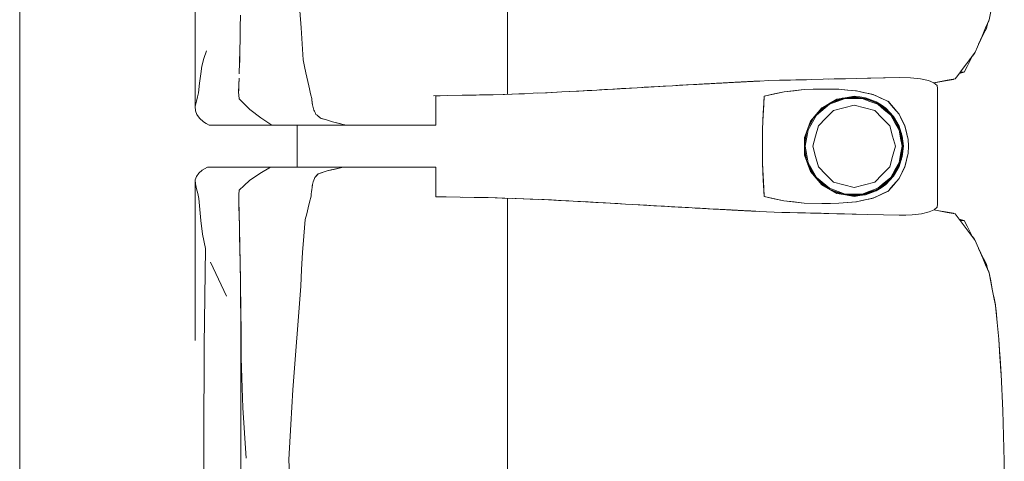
# Model space of a CAD drawing. Header units: millimetres. Extents: x -261 to 187, y -214 to 106.
# Tile 1045 of 1056: x -195.961 to -195.022, y 10.639 to 11.061. Entities that reach past the tile are written whole.
import ezdxf

# ---------------------------------------------------------------- set-up
doc = ezdxf.new("R2010")
doc.units = ezdxf.units.MM
doc.header["$LTSCALE"] = 0.005
doc.header["$MEASUREMENT"] = 0
doc.layers.add('IFC-Elemento de mobília-Contorno', color=9, linetype='Continuous', lineweight=5)
doc.layers.add('IFC-Laje-Contorno', color=9, linetype='Continuous', lineweight=5)

msp = doc.modelspace()

# ---------------------------------------------------------------- linework, layer by layer
at = {"layer": 'IFC-Elemento de mobília-Contorno', "lineweight": 5}
for p, q in [((-195.79342, 11.14537), (-195.79334, 10.97774)), ((-195.6946, 11.08423), (-195.69234, 11.05273)), ((-195.49556, 11.07334), (-195.49555, 11.03143)), ((-195.75034, 11.05302), (-195.75018, 11.06482)), ((-195.03616, 11.06032), (-195.03461, 11.06817)), ((-195.03947, 11.05263), (-195.03616, 11.06032)), ((-195.03872, 11.05205), (-195.03775, 11.05664)), ((-195.03789, 11.05596), (-195.03647, 11.05921)), ((-195.03647, 11.05921), (-195.03631, 11.05998)), ((-195.75052, 11.04211), (-195.75034, 11.05302)), ((-195.75047, 11.04423), (-195.75038, 11.05058)), ((-195.69234, 11.05273), (-195.69141, 11.0374)), ((-195.0494, 11.02955), (-195.04278, 11.04493)), ((-195.04609, 11.03724), (-195.04278, 11.04493)), ((-195.044, 11.04166), (-195.04135, 11.04687)), ((-195.04278, 11.04493), (-195.03947, 11.05263)), ((-195.04135, 11.04687), (-195.03872, 11.05205)), ((-195.7507, 11.03119), (-195.75052, 11.04211)), ((-195.75058, 11.03856), (-195.75047, 11.04423)), ((-195.69141, 11.0374), (-195.69047, 11.02208)), ((-195.04626, 11.03685), (-195.04399, 11.04168)), ((-195.04608, 11.03727), (-195.044, 11.04166)), ((-195.7851, 11.02331), (-195.78259, 11.03081)), ((-195.751, 11.02005), (-195.7507, 11.03119)), ((-195.75087, 11.02355), (-195.75077, 11.02856)), ((-195.49556, 10.98935), (-195.49555, 11.03143)), ((-195.05651, 11.02004), (-195.0494, 11.02955)), ((-195.05454, 11.02095), (-195.0519, 11.02613)), ((-195.05205, 11.02583), (-195.05, 11.02839)), ((-195.05205, 11.02583), (-195.05, 11.02839)), ((-195.05205, 11.02583), (-195.05, 11.02839)), ((-195.0519, 11.02613), (-195.05178, 11.02636)), ((-195.05, 11.02839), (-195.04962, 11.02925)), ((-195.78697, 11.016), (-195.7851, 11.02331)), ((-195.75131, 11.0089), (-195.751, 11.02005)), ((-195.75113, 11.01521), (-195.75087, 11.02355)), ((-195.69047, 11.02208), (-195.68914, 11.01592)), ((-195.06599, 11.00737), (-195.05888, 11.01687)), ((-195.06362, 11.01054), (-195.05888, 11.01687)), ((-195.05888, 11.01687), (-195.05651, 11.02004)), ((-195.05717, 11.01577), (-195.05454, 11.02095)), ((-195.05651, 11.02004), (-195.05414, 11.02321)), ((-195.05415, 11.0232), (-195.05414, 11.02321)), ((-195.78918, 10.99979), (-195.78815, 11.00889)), ((-195.78815, 11.00889), (-195.78697, 11.016)), ((-195.68914, 11.01592), (-195.68781, 11.00975)), ((-195.68781, 11.00975), (-195.68514, 10.99742)), ((-195.06835, 11.0042), (-195.06599, 11.00737)), ((-195.06458, 11.00924), (-195.05981, 11.01058)), ((-195.06362, 11.01054), (-195.05981, 11.01058)), ((-195.05981, 11.01058), (-195.05717, 11.01577)), ((-195.79021, 10.99069), (-195.78918, 10.99979)), ((-195.75192, 10.99168), (-195.75169, 10.99816)), ((-195.7519, 10.99292), (-195.75161, 11.00091)), ((-195.75169, 10.99816), (-195.75147, 11.00464)), ((-195.75161, 11.00091), (-195.75155, 11.00251)), ((-195.33816, 10.99749), (-195.32818, 10.99805)), ((-195.33816, 10.99749), (-195.3315, 10.99787)), ((-195.33483, 10.99768), (-195.3315, 10.99787)), ((-195.3315, 10.99787), (-195.32818, 10.99805)), ((-195.32818, 10.99805), (-195.3182, 10.99861)), ((-195.32485, 10.99824), (-195.3182, 10.99861)), ((-195.3182, 10.99861), (-195.31481, 10.99879)), ((-195.3159, 10.99873), (-195.31296, 10.9989)), ((-195.315, 10.99878), (-195.31296, 10.9989)), ((-195.31481, 10.99879), (-195.30804, 10.99916)), ((-195.31481, 10.99879), (-195.31142, 10.99898)), ((-195.31296, 10.9989), (-195.30954, 10.99908)), ((-195.31296, 10.9989), (-195.31088, 10.99901)), ((-195.31142, 10.99898), (-195.30804, 10.99916)), ((-195.31089, 10.99901), (-195.31087, 10.99901)), ((-195.30804, 10.99916), (-195.29449, 10.9999)), ((-195.30804, 10.99916), (-195.30634, 10.99925)), ((-195.30634, 10.99925), (-195.30465, 10.99934)), ((-195.30465, 10.99934), (-195.29788, 10.99971)), ((-195.30465, 10.99934), (-195.30296, 10.99944)), ((-195.30296, 10.99944), (-195.30127, 10.99953)), ((-195.30127, 10.99953), (-195.29788, 10.99971)), ((-195.29788, 10.99971), (-195.29449, 10.9999)), ((-195.29788, 10.99971), (-195.29619, 10.9998)), ((-195.29619, 10.9998), (-195.2928, 10.99999)), ((-195.29449, 10.9999), (-195.29111, 11.00008)), ((-195.29111, 11.00008), (-195.28974, 11.00015)), ((-195.28974, 11.00015), (-195.28425, 11.00044)), ((-195.28974, 11.00015), (-195.28837, 11.00022)), ((-195.28837, 11.00022), (-195.28562, 11.00037)), ((-195.28562, 11.00037), (-195.28425, 11.00044)), ((-195.28425, 11.00044), (-195.28288, 11.00052)), ((-195.28315, 11.0005), (-195.2829, 11.00052)), ((-195.28288, 11.00052), (-195.27603, 11.00088)), ((-195.28288, 11.00052), (-195.28151, 11.00059)), ((-195.28186, 11.00057), (-195.27978, 11.00068)), ((-195.28151, 11.00059), (-195.28014, 11.00066)), ((-195.28014, 11.00066), (-195.27603, 11.00088)), ((-195.28014, 11.00066), (-195.2774, 11.00081)), ((-195.28014, 11.00066), (-195.27877, 11.00073)), ((-195.27978, 11.00068), (-195.27772, 11.00079)), ((-195.27877, 11.00073), (-195.27601, 11.00088)), ((-195.27875, 11.00074), (-195.27772, 11.00079)), ((-195.27772, 11.00079), (-195.27368, 11.001)), ((-195.27772, 11.00079), (-195.27605, 11.00088)), ((-195.27772, 11.00079), (-195.27603, 11.00088)), ((-195.27772, 11.00079), (-195.27654, 11.00085)), ((-195.2774, 11.00081), (-195.27601, 11.00088)), ((-195.27604, 11.00088), (-195.27466, 11.00095)), ((-195.27604, 11.00088), (-195.27565, 11.0009)), ((-195.27565, 11.0009), (-195.27368, 11.001)), ((-195.27466, 11.00095), (-195.27191, 11.00109)), ((-195.27466, 11.00095), (-195.27328, 11.00102)), ((-195.27466, 11.00095), (-195.27358, 11.00101)), ((-195.27328, 11.00102), (-195.27191, 11.00109)), ((-195.2726, 11.00106), (-195.27191, 11.00109)), ((-195.27191, 11.00109), (-195.26917, 11.00124)), ((-195.27191, 11.00109), (-195.27054, 11.00117)), ((-195.27054, 11.00117), (-195.26917, 11.00124)), ((-195.27054, 11.00117), (-195.26986, 11.00121)), ((-195.26986, 11.00121), (-195.26917, 11.00124)), ((-195.26917, 11.00124), (-195.26827, 11.00129)), ((-195.26827, 11.00129), (-195.26647, 11.00138)), ((-195.26827, 11.00129), (-195.26737, 11.00133)), ((-195.26737, 11.00133), (-195.26557, 11.00143)), ((-195.26647, 11.00138), (-195.26467, 11.00147)), ((-195.26557, 11.00143), (-195.26062, 11.00168)), ((-195.26467, 11.00147), (-195.26287, 11.00156)), ((-195.26467, 11.00147), (-195.26377, 11.00152)), ((-195.26377, 11.00152), (-195.26197, 11.00161)), ((-195.26287, 11.00156), (-195.26062, 11.00168)), ((-195.26287, 11.00156), (-195.26197, 11.00161)), ((-195.26287, 11.00156), (-195.2623, 11.00159)), ((-195.26242, 11.00159), (-195.26197, 11.00161)), ((-195.26197, 11.00161), (-195.26107, 11.00166)), ((-195.26107, 11.00166), (-195.26062, 11.00168)), ((-195.26062, 11.00168), (-195.25792, 11.00182)), ((-195.26062, 11.00168), (-195.25927, 11.00175)), ((-195.26062, 11.00168), (-195.26017, 11.00171)), ((-195.26017, 11.00171), (-195.25972, 11.00173)), ((-195.25972, 11.00173), (-195.25927, 11.00175)), ((-195.25927, 11.00175), (-195.25702, 11.00187)), ((-195.25927, 11.00175), (-195.25792, 11.00182)), ((-195.25927, 11.00175), (-195.25837, 11.0018)), ((-195.25927, 11.00175), (-195.25882, 11.00177)), ((-195.25882, 11.00177), (-195.25837, 11.0018)), ((-195.25837, 11.0018), (-195.25792, 11.00182)), ((-195.25792, 11.00182), (-195.25702, 11.00187)), ((-195.25792, 11.00182), (-195.25747, 11.00184)), ((-195.25792, 11.00182), (-195.25766, 11.00183)), ((-195.25766, 11.00183), (-195.25747, 11.00184)), ((-195.25747, 11.00184), (-195.25657, 11.00189)), ((-195.25702, 11.00187), (-195.25612, 11.00191)), ((-195.25657, 11.00189), (-195.25567, 11.00194)), ((-195.25612, 11.00191), (-195.25522, 11.00196)), ((-195.25567, 11.00194), (-195.25477, 11.00199)), ((-195.25522, 11.00196), (-195.25477, 11.00199)), ((-195.25477, 11.00199), (-195.24615, 11.00243)), ((-195.24615, 11.00243), (-195.23592, 11.00266)), ((-195.23592, 11.00266), (-195.2257, 11.00288)), ((-195.2257, 11.00288), (-195.20524, 11.00333)), ((-195.2257, 11.00288), (-195.21036, 11.00322)), ((-195.2257, 11.00288), (-195.22058, 11.00299)), ((-195.22058, 11.00299), (-195.21036, 11.00322)), ((-195.22058, 11.00299), (-195.21547, 11.00311)), ((-195.21036, 11.00322), (-195.20524, 11.00333)), ((-195.20524, 11.00333), (-195.19451, 11.00363)), ((-195.19451, 11.00363), (-195.1783, 11.00408)), ((-195.18915, 11.00378), (-195.17834, 11.00407)), ((-195.18915, 11.00378), (-195.18378, 11.00393)), ((-195.18378, 11.00393), (-195.17305, 11.00422)), ((-195.18378, 11.00393), (-195.17842, 11.00407)), ((-195.17842, 11.00407), (-195.16232, 11.00452)), ((-195.17842, 11.00407), (-195.17305, 11.00422)), ((-195.16232, 11.00452), (-195.12182, 11.00543)), ((-195.16232, 11.00452), (-195.1522, 11.00475)), ((-195.1522, 11.00475), (-195.12182, 11.00543)), ((-195.12182, 11.00543), (-195.11101, 11.00507)), ((-195.11101, 11.00507), (-195.10158, 11.0041)), ((-195.10158, 11.0041), (-195.09402, 11.00249)), ((-195.09402, 11.00249), (-195.08869, 11.00032)), ((-195.08869, 11.00031), (-195.08405, 11.0012)), ((-195.08869, 11.00032), (-195.08579, 10.99774)), ((-195.08861, 11.00024), (-195.08559, 11.00078)), ((-195.0886, 11.00024), (-195.07776, 11.00217)), ((-195.08559, 11.00078), (-195.07776, 11.00217)), ((-195.08405, 11.0012), (-195.0762, 11.0027)), ((-195.07776, 11.00217), (-195.06992, 11.00357)), ((-195.0762, 11.0027), (-195.06835, 11.0042)), ((-195.06992, 11.00357), (-195.06963, 11.00396)), ((-195.06992, 11.00357), (-195.06961, 11.00396)), ((-195.79125, 10.98676), (-195.79021, 10.99069)), ((-195.75192, 10.99168), (-195.75134, 10.98496)), ((-195.7519, 10.99292), (-195.75188, 10.99265)), ((-195.68514, 10.99742), (-195.68441, 10.99438)), ((-195.68441, 10.99438), (-195.68367, 10.99135)), ((-195.68367, 10.99135), (-195.68294, 10.98832)), ((-195.53876, 10.98835), (-195.52524, 10.9886)), ((-195.5321, 10.98847), (-195.52214, 10.98867)), ((-195.52524, 10.9886), (-195.51171, 10.98886)), ((-195.52214, 10.98867), (-195.50917, 10.98893)), ((-195.51171, 10.98886), (-195.49821, 10.98926)), ((-195.4997, 10.98921), (-195.49094, 10.9895)), ((-195.49903, 10.98923), (-195.49874, 10.98924)), ((-195.49874, 10.98924), (-195.49094, 10.9895)), ((-195.49821, 10.98926), (-195.48472, 10.98965)), ((-195.49094, 10.9895), (-195.4792, 10.98989)), ((-195.49094, 10.9895), (-195.48314, 10.98975)), ((-195.48472, 10.98965), (-195.47115, 10.99023)), ((-195.48314, 10.98975), (-195.47932, 10.98988)), ((-195.47115, 10.99023), (-195.45759, 10.99081)), ((-195.46716, 10.9904), (-195.45935, 10.99077)), ((-195.45935, 10.99077), (-195.44826, 10.99129)), ((-195.45759, 10.99081), (-195.44361, 10.99153)), ((-195.44361, 10.99153), (-195.42964, 10.99226)), ((-195.43611, 10.99192), (-195.42736, 10.99241)), ((-195.42964, 10.99226), (-195.41512, 10.99308)), ((-195.42736, 10.99241), (-195.41936, 10.99285)), ((-195.42736, 10.99241), (-195.41936, 10.99285)), ((-195.42238, 10.99267), (-195.41512, 10.99308)), ((-195.41936, 10.99285), (-195.41512, 10.99308)), ((-195.41512, 10.99308), (-195.4006, 10.9939)), ((-195.40786, 10.99349), (-195.4006, 10.9939)), ((-195.40786, 10.99349), (-195.40312, 10.99376)), ((-195.40546, 10.99363), (-195.37842, 10.99519)), ((-195.40312, 10.99376), (-195.39489, 10.99424)), ((-195.4006, 10.9939), (-195.39343, 10.99432)), ((-195.39489, 10.99424), (-195.38665, 10.99472)), ((-195.39343, 10.99432), (-195.37193, 10.99557)), ((-195.39343, 10.99432), (-195.38626, 10.99474)), ((-195.38665, 10.99472), (-195.37842, 10.99519)), ((-195.38626, 10.99474), (-195.37909, 10.99515)), ((-195.37909, 10.99515), (-195.37193, 10.99557)), ((-195.37842, 10.99519), (-195.37193, 10.99557)), ((-195.37193, 10.99557), (-195.34481, 10.99712)), ((-195.37193, 10.99557), (-195.35837, 10.99634)), ((-195.36515, 10.99596), (-195.35837, 10.99634)), ((-195.35837, 10.99634), (-195.34481, 10.99712)), ((-195.35837, 10.99634), (-195.35159, 10.99674)), ((-195.35159, 10.99674), (-195.34481, 10.99712)), ((-195.34688, 10.99701), (-195.34553, 10.99708)), ((-195.34553, 10.99708), (-195.33816, 10.99749)), ((-195.34481, 10.99712), (-195.33816, 10.99749)), ((-195.25054, 10.98765), (-195.23172, 10.99172)), ((-195.25054, 10.98765), (-195.24113, 10.98968)), ((-195.24113, 10.98968), (-195.23172, 10.99172)), ((-195.23172, 10.99172), (-195.21242, 10.99377)), ((-195.23172, 10.99172), (-195.22207, 10.99274)), ((-195.22207, 10.99274), (-195.21242, 10.99377)), ((-195.21242, 10.99377), (-195.19532, 10.99432)), ((-195.21242, 10.99377), (-195.20401, 10.99404)), ((-195.20401, 10.99404), (-195.19559, 10.99431)), ((-195.19564, 10.99431), (-195.18754, 10.99418)), ((-195.19559, 10.99431), (-195.19554, 10.99431)), ((-195.19532, 10.99432), (-195.1794, 10.99404)), ((-195.18754, 10.99418), (-195.17948, 10.99405)), ((-195.17948, 10.99405), (-195.17119, 10.99331)), ((-195.1794, 10.99404), (-195.17102, 10.99329)), ((-195.17119, 10.99331), (-195.1629, 10.99257)), ((-195.17102, 10.99329), (-195.16683, 10.99291)), ((-195.16683, 10.99291), (-195.16264, 10.99253)), ((-195.16345, 10.99262), (-195.16264, 10.99253)), ((-195.1629, 10.99257), (-195.14692, 10.98918)), ((-195.16264, 10.99253), (-195.15867, 10.99168)), ((-195.15867, 10.99168), (-195.15468, 10.99082)), ((-195.15471, 10.99083), (-195.15073, 10.98998)), ((-195.15073, 10.98998), (-195.14676, 10.98913)), ((-195.14722, 10.98924), (-195.14676, 10.98913)), ((-195.14692, 10.98918), (-195.1397, 10.98584)), ((-195.14676, 10.98913), (-195.14311, 10.98742)), ((-195.08579, 10.99774), (-195.0854, 10.99498)), ((-195.08542, 10.88439), (-195.0854, 10.99498)), ((-195.79334, 10.97774), (-195.79229, 10.98283)), ((-195.79229, 10.98283), (-195.79125, 10.98676)), ((-195.75134, 10.98496), (-195.74125, 10.9747)), ((-195.75134, 10.98496), (-195.7463, 10.97983)), ((-195.68294, 10.98832), (-195.68221, 10.98528)), ((-195.68221, 10.98528), (-195.68204, 10.98379)), ((-195.68204, 10.98379), (-195.68187, 10.98229)), ((-195.68204, 10.98379), (-195.68154, 10.97931)), ((-195.68187, 10.98229), (-195.6817, 10.9808)), ((-195.6817, 10.9808), (-195.68154, 10.97931)), ((-195.68154, 10.97931), (-195.6812, 10.97805)), ((-195.56619, 10.98794), (-195.53876, 10.98835)), ((-195.56375, 10.98774), (-195.56157, 10.98774)), ((-195.56375, 10.97294), (-195.56375, 10.98774)), ((-195.56157, 10.98774), (-195.55958, 10.98774)), ((-195.25193, 10.96366), (-195.25054, 10.98765)), ((-195.25193, 10.96366), (-195.251, 10.97965)), ((-195.25147, 10.97166), (-195.251, 10.97965)), ((-195.251, 10.97965), (-195.25054, 10.98765)), ((-195.20074, 10.96945), (-195.18842, 10.97975)), ((-195.19966, 10.97143), (-195.19046, 10.97912)), ((-195.19639, 10.97508), (-195.18792, 10.98085)), ((-195.19573, 10.97639), (-195.18849, 10.98052)), ((-195.18849, 10.98052), (-195.18125, 10.98466)), ((-195.18842, 10.97975), (-195.17334, 10.98522)), ((-195.18806, 10.98075), (-195.1745, 10.98567)), ((-195.18641, 10.98171), (-195.17622, 10.98548)), ((-195.18125, 10.98466), (-195.17306, 10.98604)), ((-195.17622, 10.98548), (-195.16486, 10.98675)), ((-195.17334, 10.98522), (-195.15732, 10.98522)), ((-195.17306, 10.98604), (-195.16486, 10.98742)), ((-195.17123, 10.98604), (-195.15981, 10.98604)), ((-195.16486, 10.98742), (-195.15943, 10.98673)), ((-195.16486, 10.98675), (-195.15277, 10.98504)), ((-195.15943, 10.98673), (-195.154, 10.98605)), ((-195.15732, 10.98522), (-195.14978, 10.98249)), ((-195.15551, 10.98543), (-195.14951, 10.98325)), ((-195.154, 10.98605), (-195.14887, 10.98414)), ((-195.15277, 10.98504), (-195.14152, 10.98028)), ((-195.14978, 10.98249), (-195.14225, 10.97975)), ((-195.14951, 10.98325), (-195.14259, 10.98073)), ((-195.14887, 10.98414), (-195.14375, 10.98223)), ((-195.14375, 10.98223), (-195.1392, 10.9792)), ((-195.14311, 10.98742), (-195.13947, 10.98571)), ((-195.14225, 10.97975), (-195.13608, 10.97459)), ((-195.14173, 10.98038), (-195.13557, 10.97522)), ((-195.14152, 10.98028), (-195.13187, 10.97279)), ((-195.1397, 10.98584), (-195.13248, 10.98249)), ((-195.13947, 10.98571), (-195.13219, 10.98229)), ((-195.1392, 10.9792), (-195.13466, 10.97617)), ((-195.13278, 10.98263), (-195.13242, 10.98242)), ((-195.13248, 10.98249), (-195.12715, 10.97639)), ((-195.13248, 10.98249), (-195.12981, 10.97944)), ((-195.13219, 10.98229), (-195.1296, 10.97929)), ((-195.12981, 10.97944), (-195.12715, 10.97639)), ((-195.1296, 10.97929), (-195.12701, 10.97629)), ((-195.79334, 10.97774), (-195.79319, 10.97364)), ((-195.79319, 10.97364), (-195.79182, 10.96992)), ((-195.79182, 10.96992), (-195.78933, 10.96637)), ((-195.74125, 10.9747), (-195.73071, 10.96685)), ((-195.6812, 10.97805), (-195.68051, 10.97554)), ((-195.68051, 10.97554), (-195.68017, 10.97428)), ((-195.68017, 10.97428), (-195.67968, 10.97325)), ((-195.67968, 10.97325), (-195.6792, 10.97223)), ((-195.67968, 10.97325), (-195.67871, 10.9712)), ((-195.67871, 10.9712), (-195.67822, 10.97017)), ((-195.67822, 10.97017), (-195.67711, 10.96927)), ((-195.56375, 10.95969), (-195.56375, 10.97294)), ((-195.25193, 10.96366), (-195.25147, 10.97166)), ((-195.25147, 10.97162), (-195.25147, 10.97166)), ((-195.20647, 10.96366), (-195.19573, 10.97639)), ((-195.20401, 10.96656), (-195.19639, 10.97508)), ((-195.19174, 10.96653), (-195.18454, 10.97373)), ((-195.18454, 10.97373), (-195.1747, 10.97637)), ((-195.1747, 10.97637), (-195.16486, 10.979)), ((-195.16486, 10.979), (-195.15503, 10.97637)), ((-195.15503, 10.97637), (-195.14519, 10.97373)), ((-195.14519, 10.97373), (-195.13799, 10.96653)), ((-195.13608, 10.97459), (-195.12992, 10.96943)), ((-195.13557, 10.97522), (-195.13046, 10.97094)), ((-195.13466, 10.97617), (-195.12722, 10.96821)), ((-195.13187, 10.97279), (-195.12447, 10.96306)), ((-195.12715, 10.97639), (-195.12449, 10.97334)), ((-195.12715, 10.97639), (-195.12182, 10.97028)), ((-195.12701, 10.97629), (-195.12441, 10.97328)), ((-195.12441, 10.97328), (-195.12182, 10.97028)), ((-195.12182, 10.97028), (-195.12047, 10.96746)), ((-195.12182, 10.97028), (-195.12052, 10.96759)), ((-195.78933, 10.96637), (-195.78549, 10.96297)), ((-195.78549, 10.96297), (-195.78284, 10.96133)), ((-195.78284, 10.96133), (-195.78017, 10.95969)), ((-195.73071, 10.96685), (-195.7202, 10.95969)), ((-195.67711, 10.96927), (-195.676, 10.96838)), ((-195.676, 10.96838), (-195.6749, 10.96748)), ((-195.676, 10.96838), (-195.67379, 10.96658)), ((-195.6749, 10.96748), (-195.67379, 10.96658)), ((-195.67379, 10.96658), (-195.67094, 10.9657)), ((-195.67379, 10.96658), (-195.66809, 10.96482)), ((-195.66809, 10.96482), (-195.66524, 10.96394)), ((-195.66524, 10.96394), (-195.66239, 10.96306)), ((-195.66239, 10.96306), (-195.65225, 10.96053)), ((-195.66239, 10.96306), (-195.65563, 10.96138)), ((-195.65563, 10.96138), (-195.65225, 10.96053)), ((-195.65225, 10.96053), (-195.64887, 10.95969)), ((-195.25239, 10.95567), (-195.25193, 10.96366)), ((-195.20934, 10.95582), (-195.20647, 10.96366)), ((-195.20892, 10.95697), (-195.20218, 10.96861)), ((-195.2088, 10.95551), (-195.20074, 10.96945)), ((-195.20855, 10.95798), (-195.20398, 10.96662)), ((-195.19894, 10.95933), (-195.19174, 10.96653)), ((-195.13799, 10.96653), (-195.13079, 10.95933)), ((-195.12992, 10.96943), (-195.1259, 10.96247)), ((-195.12795, 10.96763), (-195.1252, 10.96288)), ((-195.12722, 10.96821), (-195.12182, 10.95881)), ((-195.1259, 10.96247), (-195.12187, 10.95551)), ((-195.1252, 10.96288), (-195.12243, 10.9581)), ((-195.12447, 10.96306), (-195.11983, 10.95177)), ((-195.12052, 10.96759), (-195.11921, 10.9649)), ((-195.12047, 10.96746), (-195.11912, 10.96463)), ((-195.12047, 10.96746), (-195.11641, 10.95898)), ((-195.12047, 10.96746), (-195.11776, 10.96181)), ((-195.11921, 10.9649), (-195.11791, 10.96221)), ((-195.11914, 10.96467), (-195.11776, 10.96181)), ((-195.11791, 10.96221), (-195.11661, 10.95951)), ((-195.11776, 10.96181), (-195.11641, 10.95898)), ((-195.78017, 10.95969), (-195.7202, 10.95969)), ((-195.7202, 10.95969), (-195.67893, 10.95969)), ((-195.69598, 10.91962), (-195.69598, 10.95969)), ((-195.67893, 10.95969), (-195.64887, 10.95969)), ((-195.64887, 10.95969), (-195.64689, 10.95969)), ((-195.64689, 10.95969), (-195.64494, 10.95969)), ((-195.64494, 10.95969), (-195.643, 10.95969)), ((-195.643, 10.95969), (-195.64108, 10.95969)), ((-195.64108, 10.95969), (-195.63917, 10.95969)), ((-195.63917, 10.95969), (-195.63725, 10.95969)), ((-195.63725, 10.95969), (-195.63531, 10.95969)), ((-195.63531, 10.95969), (-195.63336, 10.95969)), ((-195.63336, 10.95969), (-195.63138, 10.95969)), ((-195.63138, 10.95969), (-195.62937, 10.95969)), ((-195.62937, 10.95969), (-195.62732, 10.95969)), ((-195.62732, 10.95969), (-195.62521, 10.95969)), ((-195.62521, 10.95969), (-195.62305, 10.95969)), ((-195.62305, 10.95969), (-195.62087, 10.95969)), ((-195.62087, 10.95969), (-195.61867, 10.95969)), ((-195.61867, 10.95969), (-195.61649, 10.95969)), ((-195.61649, 10.95969), (-195.61433, 10.95969)), ((-195.61433, 10.95969), (-195.61223, 10.95969)), ((-195.61223, 10.95969), (-195.6102, 10.95969)), ((-195.6102, 10.95969), (-195.60825, 10.95969)), ((-195.60825, 10.95969), (-195.60642, 10.95969)), ((-195.60642, 10.95969), (-195.60469, 10.95969)), ((-195.60469, 10.95969), (-195.60303, 10.95969)), ((-195.60303, 10.95969), (-195.60141, 10.95969)), ((-195.60141, 10.95969), (-195.59979, 10.95969)), ((-195.59979, 10.95969), (-195.59814, 10.95969)), ((-195.59814, 10.95969), (-195.59642, 10.95969)), ((-195.59642, 10.95969), (-195.59461, 10.95969)), ((-195.59461, 10.95969), (-195.59266, 10.95969)), ((-195.59266, 10.95969), (-195.59059, 10.95969)), ((-195.59059, 10.95969), (-195.5884, 10.95969)), ((-195.5884, 10.95969), (-195.58612, 10.95969)), ((-195.58612, 10.95969), (-195.58374, 10.95969)), ((-195.58374, 10.95969), (-195.58129, 10.95969)), ((-195.58129, 10.95969), (-195.57878, 10.95969)), ((-195.57878, 10.95969), (-195.57622, 10.95969)), ((-195.57622, 10.95969), (-195.57364, 10.95969)), ((-195.57364, 10.95969), (-195.57106, 10.95969)), ((-195.57106, 10.95969), (-195.56853, 10.95969)), ((-195.56853, 10.95969), (-195.56608, 10.95969)), ((-195.56608, 10.95969), (-195.56375, 10.95969)), ((-195.25239, 10.93965), (-195.25239, 10.95567)), ((-195.2122, 10.94799), (-195.20934, 10.95582)), ((-195.2121, 10.94159), (-195.20983, 10.95448)), ((-195.2121, 10.94537), (-195.20988, 10.95433)), ((-195.21161, 10.93965), (-195.2088, 10.95551)), ((-195.20158, 10.94949), (-195.19894, 10.95933)), ((-195.13079, 10.95933), (-195.12815, 10.94949)), ((-195.12187, 10.95551), (-195.12047, 10.94758)), ((-195.12182, 10.95881), (-195.11889, 10.94944)), ((-195.12081, 10.95416), (-195.11967, 10.94773)), ((-195.11983, 10.95177), (-195.11824, 10.93965)), ((-195.11661, 10.95951), (-195.11502, 10.95303)), ((-195.11641, 10.95898), (-195.11492, 10.95277)), ((-195.1152, 10.95374), (-195.11492, 10.95277)), ((-195.11502, 10.95303), (-195.11423, 10.94979)), ((-195.115, 10.95302), (-195.1145, 10.95094)), ((-195.11492, 10.95277), (-195.11344, 10.94654)), ((-195.1145, 10.95094), (-195.11344, 10.94654)), ((-195.2122, 10.94799), (-195.2122, 10.93131)), ((-195.2121, 10.93394), (-195.2121, 10.94537)), ((-195.20421, 10.93965), (-195.20158, 10.94949)), ((-195.12815, 10.94949), (-195.12552, 10.93965)), ((-195.12047, 10.94758), (-195.11907, 10.93965)), ((-195.11967, 10.94773), (-195.11825, 10.93965)), ((-195.11889, 10.94944), (-195.11789, 10.93964)), ((-195.11423, 10.94979), (-195.11344, 10.94654)), ((-195.11344, 10.94654), (-195.11286, 10.93964)), ((-195.25239, 10.92363), (-195.25239, 10.93965)), ((-195.2121, 10.93772), (-195.20982, 10.92482)), ((-195.2121, 10.93394), (-195.20988, 10.92496)), ((-195.21161, 10.93965), (-195.2088, 10.92379)), ((-195.20421, 10.93965), (-195.20158, 10.92982)), ((-195.12815, 10.92982), (-195.12552, 10.93965)), ((-195.12081, 10.92514), (-195.1193, 10.93368)), ((-195.12047, 10.93172), (-195.11907, 10.93965)), ((-195.11983, 10.92754), (-195.11824, 10.93965)), ((-195.1193, 10.93368), (-195.11825, 10.93965)), ((-195.11889, 10.92985), (-195.11789, 10.93964)), ((-195.11492, 10.92654), (-195.11344, 10.93277)), ((-195.1145, 10.92836), (-195.11344, 10.93277)), ((-195.11423, 10.92952), (-195.11344, 10.93277)), ((-195.11344, 10.93277), (-195.11286, 10.93964)), ((-195.25239, 10.92363), (-195.25193, 10.91564)), ((-195.25239, 10.92363), (-195.251, 10.89965)), ((-195.2122, 10.93131), (-195.20647, 10.91564)), ((-195.2088, 10.92379), (-195.20074, 10.90986)), ((-195.20158, 10.92982), (-195.19894, 10.91998)), ((-195.13079, 10.91998), (-195.12815, 10.92982)), ((-195.1259, 10.91684), (-195.12187, 10.92379)), ((-195.12447, 10.91624), (-195.11983, 10.92754)), ((-195.12187, 10.92379), (-195.12047, 10.93172)), ((-195.12182, 10.9205), (-195.11889, 10.92985)), ((-195.11661, 10.91979), (-195.11502, 10.92628)), ((-195.11641, 10.92032), (-195.11492, 10.92654)), ((-195.11519, 10.92557), (-195.11492, 10.92654)), ((-195.11502, 10.92628), (-195.11423, 10.92952)), ((-195.11499, 10.92631), (-195.1145, 10.92836)), ((-195.79218, 10.91092), (-195.79, 10.91396)), ((-195.79, 10.91396), (-195.7866, 10.91683)), ((-195.7866, 10.91683), (-195.78173, 10.91962)), ((-195.78173, 10.91962), (-195.72148, 10.91962)), ((-195.74174, 10.90701), (-195.73159, 10.91368)), ((-195.73159, 10.91368), (-195.72148, 10.91962)), ((-195.72148, 10.91962), (-195.65233, 10.91962)), ((-195.70623, 10.91962), (-195.69598, 10.91962)), ((-195.67838, 10.91079), (-195.67614, 10.91344)), ((-195.67763, 10.91167), (-195.67614, 10.91344)), ((-195.67688, 10.91256), (-195.67614, 10.91344)), ((-195.67614, 10.91344), (-195.66736, 10.91628)), ((-195.67614, 10.91344), (-195.67394, 10.91415)), ((-195.67394, 10.91415), (-195.66956, 10.91558)), ((-195.66956, 10.91558), (-195.66736, 10.91628)), ((-195.66736, 10.91628), (-195.65233, 10.91962)), ((-195.66736, 10.91628), (-195.65984, 10.91795)), ((-195.66736, 10.91628), (-195.6636, 10.91712)), ((-195.6636, 10.91712), (-195.65984, 10.91795)), ((-195.65984, 10.91795), (-195.65233, 10.91962)), ((-195.65984, 10.91795), (-195.65609, 10.91878)), ((-195.65609, 10.91878), (-195.65233, 10.91962)), ((-195.65402, 10.91962), (-195.65101, 10.91962)), ((-195.65233, 10.91962), (-195.65035, 10.91962)), ((-195.65101, 10.91962), (-195.6482, 10.91962)), ((-195.65035, 10.91962), (-195.64838, 10.91962)), ((-195.64838, 10.91962), (-195.64642, 10.91962)), ((-195.64642, 10.91962), (-195.64448, 10.91962)), ((-195.64448, 10.91962), (-195.64257, 10.91962)), ((-195.64257, 10.91962), (-195.64066, 10.91962)), ((-195.64066, 10.91962), (-195.63876, 10.91962)), ((-195.63876, 10.91962), (-195.63685, 10.91962)), ((-195.63685, 10.91962), (-195.63493, 10.91962)), ((-195.63493, 10.91962), (-195.63299, 10.91962)), ((-195.63299, 10.91962), (-195.63102, 10.91962)), ((-195.63102, 10.91962), (-195.62902, 10.91962)), ((-195.62902, 10.91962), (-195.62697, 10.91962)), ((-195.62697, 10.91962), (-195.62487, 10.91962)), ((-195.62487, 10.91962), (-195.62272, 10.91962)), ((-195.62272, 10.91962), (-195.62055, 10.91962)), ((-195.62055, 10.91962), (-195.61837, 10.91962)), ((-195.61837, 10.91962), (-195.6162, 10.91962)), ((-195.6162, 10.91962), (-195.61407, 10.91962)), ((-195.61407, 10.91962), (-195.61199, 10.91962)), ((-195.61199, 10.91962), (-195.60998, 10.91962)), ((-195.60998, 10.91962), (-195.60806, 10.91962)), ((-195.60806, 10.91962), (-195.60626, 10.91962)), ((-195.60626, 10.91962), (-195.60455, 10.91962)), ((-195.60455, 10.91962), (-195.6029, 10.91962)), ((-195.6029, 10.91962), (-195.60129, 10.91962)), ((-195.60129, 10.91962), (-195.59968, 10.91962)), ((-195.59968, 10.91962), (-195.59804, 10.91962)), ((-195.59804, 10.91962), (-195.59633, 10.91962)), ((-195.59633, 10.91962), (-195.59452, 10.91962)), ((-195.59452, 10.91962), (-195.59259, 10.91962)), ((-195.59259, 10.91962), (-195.59053, 10.91962)), ((-195.59053, 10.91962), (-195.58836, 10.91962)), ((-195.58836, 10.91962), (-195.58608, 10.91962)), ((-195.58608, 10.91962), (-195.58372, 10.91962)), ((-195.58372, 10.91962), (-195.58129, 10.91962)), ((-195.58129, 10.91962), (-195.5788, 10.91962)), ((-195.5788, 10.91962), (-195.57626, 10.91962)), ((-195.57626, 10.91962), (-195.5737, 10.91962)), ((-195.5737, 10.91962), (-195.57114, 10.91962)), ((-195.57114, 10.91962), (-195.56862, 10.91962)), ((-195.56862, 10.91962), (-195.56618, 10.91962)), ((-195.56618, 10.91962), (-195.56386, 10.91962)), ((-195.56386, 10.90636), (-195.56386, 10.91962)), ((-195.25193, 10.91564), (-195.25147, 10.90765)), ((-195.20892, 10.92235), (-195.20217, 10.91069)), ((-195.20855, 10.92132), (-195.20401, 10.91274)), ((-195.20647, 10.91564), (-195.20109, 10.90927)), ((-195.19894, 10.91998), (-195.19174, 10.91278)), ((-195.13799, 10.91278), (-195.13079, 10.91998)), ((-195.13187, 10.90652), (-195.12447, 10.91624)), ((-195.12992, 10.90988), (-195.1259, 10.91684)), ((-195.12795, 10.91167), (-195.1252, 10.91643)), ((-195.12722, 10.9111), (-195.12182, 10.9205)), ((-195.1252, 10.91643), (-195.12243, 10.92122)), ((-195.12182, 10.90902), (-195.11641, 10.92032)), ((-195.12182, 10.90902), (-195.11776, 10.9175)), ((-195.12052, 10.91172), (-195.11921, 10.91441)), ((-195.12047, 10.91185), (-195.11912, 10.91467)), ((-195.11921, 10.91441), (-195.11791, 10.9171)), ((-195.11912, 10.91467), (-195.11776, 10.9175)), ((-195.11791, 10.9171), (-195.11661, 10.91979)), ((-195.11776, 10.9175), (-195.11641, 10.92032)), ((-195.79343, 10.75416), (-195.79333, 10.9076)), ((-195.79333, 10.9076), (-195.79218, 10.91092)), ((-195.79333, 10.9076), (-195.79325, 10.9039)), ((-195.79325, 10.9039), (-195.79204, 10.89904)), ((-195.74654, 10.90239), (-195.74174, 10.90701)), ((-195.68141, 10.90316), (-195.68086, 10.90581)), ((-195.68141, 10.90316), (-195.68114, 10.90449)), ((-195.68114, 10.90449), (-195.68086, 10.90581)), ((-195.68086, 10.90581), (-195.67956, 10.90888)), ((-195.68086, 10.90581), (-195.68043, 10.90683)), ((-195.68043, 10.90683), (-195.68, 10.90786)), ((-195.67956, 10.90888), (-195.67913, 10.9099)), ((-195.67913, 10.9099), (-195.67838, 10.91079)), ((-195.67838, 10.91079), (-195.67763, 10.91167)), ((-195.67763, 10.91167), (-195.67688, 10.91256)), ((-195.56386, 10.89156), (-195.56386, 10.90636)), ((-195.25147, 10.90765), (-195.25146, 10.90747)), ((-195.25147, 10.90765), (-195.25054, 10.89166)), ((-195.25147, 10.90765), (-195.251, 10.89965)), ((-195.20401, 10.91274), (-195.19639, 10.90423)), ((-195.20109, 10.90927), (-195.19571, 10.9029)), ((-195.20074, 10.90986), (-195.18842, 10.89955)), ((-195.19966, 10.90789), (-195.19049, 10.9002)), ((-195.19639, 10.90423), (-195.18789, 10.89843)), ((-195.19174, 10.91278), (-195.18454, 10.90558)), ((-195.18454, 10.90558), (-195.1747, 10.90294)), ((-195.15503, 10.90294), (-195.14519, 10.90558)), ((-195.14519, 10.90558), (-195.13799, 10.91278)), ((-195.14225, 10.89956), (-195.13608, 10.90472)), ((-195.14172, 10.89894), (-195.13557, 10.90409)), ((-195.14152, 10.89903), (-195.13187, 10.90652)), ((-195.13608, 10.90472), (-195.12992, 10.90988)), ((-195.13557, 10.90409), (-195.13046, 10.90836)), ((-195.13468, 10.90311), (-195.12722, 10.9111)), ((-195.12715, 10.90292), (-195.12182, 10.90902)), ((-195.12715, 10.90292), (-195.12449, 10.90597)), ((-195.12701, 10.90302), (-195.12441, 10.90602)), ((-195.12441, 10.90602), (-195.12182, 10.90902)), ((-195.12182, 10.90902), (-195.12047, 10.91185)), ((-195.12182, 10.90902), (-195.12052, 10.91172)), ((-195.79204, 10.89904), (-195.79098, 10.89447)), ((-195.75163, 10.89385), (-195.75134, 10.89776)), ((-195.75163, 10.89377), (-195.75134, 10.89776)), ((-195.75134, 10.89776), (-195.74654, 10.90239)), ((-195.68263, 10.8942), (-195.6824, 10.8963)), ((-195.6824, 10.8963), (-195.68218, 10.8984)), ((-195.68218, 10.8984), (-195.68196, 10.9005)), ((-195.68196, 10.9005), (-195.68141, 10.90316)), ((-195.68196, 10.9005), (-195.68169, 10.90183)), ((-195.68169, 10.90183), (-195.68141, 10.90316)), ((-195.251, 10.89965), (-195.25054, 10.89166)), ((-195.19571, 10.9029), (-195.18125, 10.89465)), ((-195.18842, 10.89955), (-195.17334, 10.89408)), ((-195.18813, 10.89858), (-195.1745, 10.89363)), ((-195.18642, 10.8976), (-195.17622, 10.89383)), ((-195.18125, 10.89465), (-195.17303, 10.89327)), ((-195.1747, 10.90294), (-195.16486, 10.9003)), ((-195.16486, 10.9003), (-195.15503, 10.90294)), ((-195.15732, 10.89408), (-195.14978, 10.89682)), ((-195.15551, 10.89387), (-195.14951, 10.89606)), ((-195.154, 10.89326), (-195.14887, 10.89517)), ((-195.15277, 10.89426), (-195.14152, 10.89903)), ((-195.14978, 10.89682), (-195.14225, 10.89956)), ((-195.14951, 10.89606), (-195.14265, 10.89855)), ((-195.14887, 10.89517), (-195.14375, 10.89707)), ((-195.14375, 10.89707), (-195.1392, 10.9001)), ((-195.1397, 10.89347), (-195.13248, 10.89681)), ((-195.13947, 10.8936), (-195.13219, 10.89702)), ((-195.1392, 10.9001), (-195.13466, 10.90313)), ((-195.13282, 10.89665), (-195.13241, 10.89689)), ((-195.13248, 10.89681), (-195.13238, 10.89693)), ((-195.13219, 10.89702), (-195.1296, 10.90002)), ((-195.13117, 10.89832), (-195.12981, 10.89987)), ((-195.12981, 10.89987), (-195.12715, 10.90292)), ((-195.1296, 10.90002), (-195.12701, 10.90302)), ((-195.79098, 10.89447), (-195.78991, 10.88989)), ((-195.78991, 10.88989), (-195.78815, 10.86895)), ((-195.78991, 10.88989), (-195.78903, 10.87942)), ((-195.75191, 10.88994), (-195.75163, 10.89385)), ((-195.75191, 10.88978), (-195.75163, 10.89377)), ((-195.75191, 10.88978), (-195.75144, 10.87371)), ((-195.68562, 10.88091), (-195.68424, 10.8865)), ((-195.68424, 10.8865), (-195.68285, 10.89209)), ((-195.68285, 10.89209), (-195.68263, 10.8942)), ((-195.56386, 10.89156), (-195.56167, 10.89156)), ((-195.56386, 10.89151), (-195.55407, 10.89136)), ((-195.56167, 10.89156), (-195.55968, 10.89156)), ((-195.55407, 10.89136), (-195.54049, 10.89116)), ((-195.54049, 10.89116), (-195.52716, 10.89091)), ((-195.53867, 10.89111), (-195.52716, 10.89091)), ((-195.52716, 10.89091), (-195.51384, 10.89066)), ((-195.51968, 10.89077), (-195.50543, 10.8904)), ((-195.51384, 10.89066), (-195.50056, 10.89029)), ((-195.50543, 10.8904), (-195.49058, 10.89)), ((-195.50056, 10.89029), (-195.48729, 10.88991)), ((-195.49556, 10.89015), (-195.49555, 10.85731)), ((-195.48816, 10.88993), (-195.47138, 10.88922)), ((-195.48816, 10.88993), (-195.46576, 10.88898)), ((-195.48729, 10.88991), (-195.47388, 10.88935)), ((-195.47388, 10.88935), (-195.46048, 10.88879)), ((-195.47138, 10.88922), (-195.46283, 10.88885)), ((-195.46283, 10.88885), (-195.45658, 10.88859)), ((-195.46048, 10.88879), (-195.43981, 10.88773)), ((-195.46048, 10.88879), (-195.4467, 10.88808)), ((-195.46048, 10.88879), (-195.45359, 10.88844)), ((-195.45359, 10.88844), (-195.43981, 10.88773)), ((-195.4467, 10.88808), (-195.43981, 10.88773)), ((-195.44488, 10.88799), (-195.43694, 10.88756)), ((-195.43981, 10.88773), (-195.43291, 10.88737)), ((-195.43694, 10.88756), (-195.42828, 10.8871)), ((-195.43291, 10.88737), (-195.42578, 10.88697)), ((-195.42828, 10.8871), (-195.42293, 10.88681)), ((-195.42578, 10.88697), (-195.4115, 10.88617)), ((-195.42578, 10.88697), (-195.41864, 10.88657)), ((-195.41864, 10.88657), (-195.40436, 10.88576)), ((-195.41864, 10.88657), (-195.4115, 10.88617)), ((-195.41864, 10.88657), (-195.41079, 10.88612)), ((-195.41079, 10.88612), (-195.40196, 10.88562)), ((-195.40436, 10.88576), (-195.39724, 10.88535)), ((-195.40196, 10.88562), (-195.39313, 10.88511)), ((-195.39724, 10.88535), (-195.38301, 10.88453)), ((-195.39724, 10.88535), (-195.39013, 10.88494)), ((-195.39313, 10.88511), (-195.39156, 10.88502)), ((-195.25054, 10.89166), (-195.23177, 10.8876)), ((-195.25054, 10.89166), (-195.24115, 10.88963)), ((-195.24115, 10.88963), (-195.23177, 10.8876)), ((-195.23177, 10.8876), (-195.21242, 10.88554)), ((-195.23177, 10.8876), (-195.2221, 10.88657)), ((-195.2221, 10.88657), (-195.21242, 10.88554)), ((-195.21242, 10.88554), (-195.19532, 10.88499)), ((-195.21242, 10.88554), (-195.19559, 10.88499)), ((-195.19559, 10.88499), (-195.18754, 10.88513)), ((-195.19532, 10.88499), (-195.1794, 10.88526)), ((-195.18754, 10.88513), (-195.17948, 10.88526)), ((-195.17948, 10.88526), (-195.17119, 10.886)), ((-195.1794, 10.88526), (-195.17102, 10.88602)), ((-195.17622, 10.89383), (-195.16486, 10.89255)), ((-195.17334, 10.89408), (-195.15732, 10.89408)), ((-195.17306, 10.89327), (-195.16486, 10.89189)), ((-195.17124, 10.89327), (-195.1598, 10.89327)), ((-195.17119, 10.886), (-195.1629, 10.88674)), ((-195.17102, 10.88602), (-195.16683, 10.8864)), ((-195.16683, 10.8864), (-195.16264, 10.88678)), ((-195.16486, 10.89255), (-195.15277, 10.89426)), ((-195.16486, 10.89189), (-195.15943, 10.89257)), ((-195.16322, 10.88671), (-195.16284, 10.88675)), ((-195.1629, 10.88674), (-195.14692, 10.89013)), ((-195.16264, 10.88678), (-195.15867, 10.88763)), ((-195.15943, 10.89257), (-195.154, 10.89326)), ((-195.15867, 10.88763), (-195.15466, 10.88848)), ((-195.1547, 10.88848), (-195.15073, 10.88933)), ((-195.15073, 10.88933), (-195.14676, 10.89018)), ((-195.14721, 10.89007), (-195.14676, 10.89018)), ((-195.14692, 10.89013), (-195.1397, 10.89347)), ((-195.14676, 10.89018), (-195.14311, 10.89189)), ((-195.14311, 10.89189), (-195.13947, 10.8936)), ((-195.78903, 10.87942), (-195.78815, 10.86895)), ((-195.75169, 10.88214), (-195.75146, 10.87434)), ((-195.75168, 10.88175), (-195.75144, 10.87371)), ((-195.75168, 10.88175), (-195.75157, 10.87807)), ((-195.75155, 10.87749), (-195.75144, 10.87371)), ((-195.68701, 10.87532), (-195.68562, 10.88091)), ((-195.39013, 10.88494), (-195.38301, 10.88453)), ((-195.38301, 10.88453), (-195.37589, 10.88411)), ((-195.37589, 10.88411), (-195.35573, 10.88295)), ((-195.37589, 10.88411), (-195.36245, 10.88334)), ((-195.36917, 10.88373), (-195.36245, 10.88334)), ((-195.36245, 10.88334), (-195.35573, 10.88295)), ((-195.35591, 10.88296), (-195.35328, 10.88281)), ((-195.35573, 10.88295), (-195.349, 10.88257)), ((-195.35573, 10.88295), (-195.35328, 10.88281)), ((-195.35443, 10.88288), (-195.35328, 10.88281)), ((-195.35328, 10.88281), (-195.34885, 10.88256)), ((-195.349, 10.88257), (-195.34573, 10.88238)), ((-195.34885, 10.88256), (-195.34573, 10.88238)), ((-195.34573, 10.88238), (-195.34245, 10.8822)), ((-195.34573, 10.88238), (-195.33262, 10.88165)), ((-195.34245, 10.8822), (-195.33908, 10.88201)), ((-195.34245, 10.8822), (-195.3359, 10.88183)), ((-195.33918, 10.88202), (-195.33262, 10.88165)), ((-195.3359, 10.88183), (-195.33262, 10.88165)), ((-195.33262, 10.88165), (-195.32935, 10.88147)), ((-195.32935, 10.88147), (-195.3228, 10.8811)), ((-195.32935, 10.88147), (-195.32607, 10.88128)), ((-195.32607, 10.88128), (-195.3228, 10.8811)), ((-195.3228, 10.8811), (-195.31944, 10.88091)), ((-195.31944, 10.88091), (-195.31609, 10.88073)), ((-195.31944, 10.88091), (-195.31273, 10.88055)), ((-195.31692, 10.88078), (-195.31572, 10.88071)), ((-195.31646, 10.88075), (-195.31572, 10.88071)), ((-195.31609, 10.88073), (-195.31273, 10.88055)), ((-195.31572, 10.88071), (-195.31351, 10.88059)), ((-195.31351, 10.88059), (-195.31171, 10.88049)), ((-195.31273, 10.88055), (-195.30938, 10.88037)), ((-195.31273, 10.88055), (-195.30267, 10.88)), ((-195.30938, 10.88037), (-195.30602, 10.88019)), ((-195.30602, 10.88019), (-195.30267, 10.88)), ((-195.30602, 10.88019), (-195.30434, 10.88009)), ((-195.30434, 10.88009), (-195.30267, 10.88)), ((-195.30267, 10.88), (-195.29931, 10.87982)), ((-195.30267, 10.88), (-195.29596, 10.87963)), ((-195.29931, 10.87982), (-195.29763, 10.87973)), ((-195.29763, 10.87973), (-195.29596, 10.87963)), ((-195.29596, 10.87963), (-195.29431, 10.87955)), ((-195.29596, 10.87963), (-195.29266, 10.87946)), ((-195.29431, 10.87955), (-195.29266, 10.87946)), ((-195.29266, 10.87946), (-195.28936, 10.87929)), ((-195.29266, 10.87946), (-195.29101, 10.87937)), ((-195.29101, 10.87937), (-195.28771, 10.8792)), ((-195.28936, 10.87929), (-195.28771, 10.8792)), ((-195.28771, 10.8792), (-195.27616, 10.87859)), ((-195.28771, 10.8792), (-195.27946, 10.87876)), ((-195.28771, 10.8792), (-195.28606, 10.87911)), ((-195.28667, 10.87914), (-195.28506, 10.87906)), ((-195.28606, 10.87911), (-195.28276, 10.87893)), ((-195.28606, 10.87911), (-195.28441, 10.87902)), ((-195.28441, 10.87902), (-195.28276, 10.87893)), ((-195.28365, 10.87898), (-195.28209, 10.8789)), ((-195.28361, 10.87898), (-195.28243, 10.87891)), ((-195.28309, 10.87895), (-195.28202, 10.87889)), ((-195.28295, 10.87894), (-195.28221, 10.8789)), ((-195.28276, 10.87893), (-195.28111, 10.87885)), ((-195.28276, 10.87893), (-195.2822, 10.8789)), ((-195.28276, 10.87893), (-195.27946, 10.87876)), ((-195.28226, 10.87891), (-195.2822, 10.8789)), ((-195.2822, 10.8789), (-195.28108, 10.87885)), ((-195.2822, 10.8789), (-195.27996, 10.87879)), ((-195.28166, 10.87887), (-195.28108, 10.87885)), ((-195.28156, 10.87887), (-195.28108, 10.87885)), ((-195.2815, 10.87887), (-195.28108, 10.87885)), ((-195.28111, 10.87885), (-195.27946, 10.87876)), ((-195.28108, 10.87885), (-195.27996, 10.87879)), ((-195.28013, 10.8788), (-195.27884, 10.87872)), ((-195.27946, 10.87876), (-195.27616, 10.87859)), ((-195.27946, 10.87876), (-195.27781, 10.87867)), ((-195.27884, 10.87872), (-195.27773, 10.87866)), ((-195.27781, 10.87867), (-195.27616, 10.87859)), ((-195.27773, 10.87866), (-195.27651, 10.8786)), ((-195.27651, 10.8786), (-195.2753, 10.87854)), ((-195.27616, 10.87859), (-195.27039, 10.87828)), ((-195.27616, 10.87859), (-195.27452, 10.8785)), ((-195.27616, 10.87859), (-195.27204, 10.87837)), ((-195.27534, 10.87854), (-195.27452, 10.8785)), ((-195.2753, 10.87854), (-195.27394, 10.87847)), ((-195.27452, 10.8785), (-195.27286, 10.87841)), ((-195.27452, 10.8785), (-195.27204, 10.87837)), ((-195.27286, 10.87841), (-195.27204, 10.87837)), ((-195.27204, 10.87837), (-195.27039, 10.87828)), ((-195.27204, 10.87837), (-195.27122, 10.87832)), ((-195.27122, 10.87832), (-195.27039, 10.87828)), ((-195.27039, 10.87828), (-195.26957, 10.87823)), ((-195.26957, 10.87823), (-195.26818, 10.87817)), ((-195.26957, 10.87823), (-195.2661, 10.87806)), ((-195.26818, 10.87817), (-195.26679, 10.87809)), ((-195.26818, 10.87817), (-195.2661, 10.87806)), ((-195.26679, 10.87809), (-195.2654, 10.87802)), ((-195.26679, 10.87809), (-195.2661, 10.87806)), ((-195.2661, 10.87806), (-195.26402, 10.87795)), ((-195.2661, 10.87806), (-195.25986, 10.87774)), ((-195.2661, 10.87806), (-195.26263, 10.87788)), ((-195.2654, 10.87802), (-195.26471, 10.87799)), ((-195.26402, 10.87795), (-195.26333, 10.87792)), ((-195.26333, 10.87792), (-195.26124, 10.87781)), ((-195.26263, 10.87788), (-195.26194, 10.87785)), ((-195.26194, 10.87785), (-195.25986, 10.87774)), ((-195.26124, 10.87781), (-195.25847, 10.87767)), ((-195.26124, 10.87781), (-195.26055, 10.87777)), ((-195.26124, 10.87781), (-195.25986, 10.87774)), ((-195.25847, 10.87767), (-195.25539, 10.87751)), ((-195.25539, 10.87751), (-195.2483, 10.87715)), ((-195.2483, 10.87715), (-195.24121, 10.87679)), ((-195.24121, 10.87679), (-195.23375, 10.8766)), ((-195.23375, 10.8766), (-195.21882, 10.87624)), ((-195.23375, 10.8766), (-195.22628, 10.87642)), ((-195.22628, 10.87642), (-195.21882, 10.87624)), ((-195.21882, 10.87624), (-195.1815, 10.87534)), ((-195.21882, 10.87624), (-195.19643, 10.8757)), ((-195.21882, 10.87624), (-195.21136, 10.87606)), ((-195.21136, 10.87606), (-195.19643, 10.8757)), ((-195.19577, 10.88499), (-195.19552, 10.88499)), ((-195.19559, 10.88499), (-195.19552, 10.88499)), ((-195.19532, 10.88499), (-195.19529, 10.88499)), ((-195.10059, 10.87536), (-195.09343, 10.877)), ((-195.09343, 10.877), (-195.08841, 10.87916)), ((-195.08875, 10.87901), (-195.08405, 10.87811)), ((-195.08862, 10.87907), (-195.08559, 10.87853)), ((-195.08852, 10.87905), (-195.08571, 10.8817)), ((-195.08571, 10.8817), (-195.08542, 10.88439)), ((-195.08559, 10.87853), (-195.07776, 10.87713)), ((-195.08405, 10.87811), (-195.0762, 10.87661)), ((-195.07776, 10.87713), (-195.06992, 10.87573)), ((-195.0762, 10.87661), (-195.06835, 10.87511)), ((-195.06992, 10.87573), (-195.06963, 10.87535)), ((-195.06992, 10.87573), (-195.06962, 10.87535)), ((-195.78815, 10.86895), (-195.78647, 10.85587)), ((-195.75146, 10.87434), (-195.75122, 10.86415)), ((-195.75144, 10.87371), (-195.75119, 10.86291)), ((-195.68978, 10.85399), (-195.6884, 10.86973)), ((-195.6884, 10.86973), (-195.68701, 10.87532)), ((-195.19643, 10.8757), (-195.1815, 10.87534)), ((-195.19643, 10.8757), (-195.18897, 10.87552)), ((-195.1815, 10.87534), (-195.12182, 10.87388)), ((-195.1815, 10.87534), (-195.15166, 10.87461)), ((-195.1815, 10.87534), (-195.17404, 10.87515)), ((-195.17404, 10.87515), (-195.16658, 10.87497)), ((-195.17404, 10.87515), (-195.15166, 10.87461)), ((-195.16658, 10.87497), (-195.15166, 10.87461)), ((-195.15166, 10.87461), (-195.12182, 10.87388)), ((-195.15166, 10.87461), (-195.13674, 10.87424)), ((-195.13674, 10.87424), (-195.12182, 10.87388)), ((-195.12182, 10.87388), (-195.1155, 10.87401)), ((-195.1155, 10.87401), (-195.10959, 10.87433)), ((-195.10959, 10.87433), (-195.10059, 10.87536)), ((-195.06835, 10.87511), (-195.06362, 10.86877)), ((-195.06458, 10.87007), (-195.05981, 10.86872)), ((-195.06362, 10.86877), (-195.05981, 10.86872)), ((-195.06362, 10.86877), (-195.05888, 10.86243)), ((-195.05981, 10.86872), (-195.05717, 10.86354)), ((-195.75122, 10.86415), (-195.75097, 10.85396)), ((-195.49555, 10.82116), (-195.49555, 10.85731)), ((-195.05888, 10.86243), (-195.05414, 10.8561)), ((-195.05717, 10.86354), (-195.05454, 10.85836)), ((-195.05454, 10.85836), (-195.0519, 10.85318)), ((-195.78647, 10.85587), (-195.78368, 10.84221)), ((-195.75097, 10.85396), (-195.7506, 10.83082)), ((-195.75096, 10.853), (-195.75093, 10.85211)), ((-195.75093, 10.85211), (-195.75067, 10.83524)), ((-195.69117, 10.83824), (-195.68978, 10.85399)), ((-195.05414, 10.8561), (-195.0494, 10.84976)), ((-195.05205, 10.85347), (-195.05, 10.85092)), ((-195.0519, 10.85318), (-195.05178, 10.85294)), ((-195.05, 10.85092), (-195.04962, 10.85005)), ((-195.0494, 10.84976), (-195.03616, 10.81899)), ((-195.78483, 10.74971), (-195.78368, 10.84221)), ((-195.69191, 10.8222), (-195.69117, 10.83824)), ((-195.04627, 10.84247), (-195.04399, 10.83762)), ((-195.04609, 10.84207), (-195.04278, 10.83437)), ((-195.04609, 10.84205), (-195.04399, 10.83762)), ((-195.77871, 10.82893), (-195.7634, 10.79663)), ((-195.77871, 10.82893), (-195.77105, 10.81278)), ((-195.7506, 10.83082), (-195.75032, 10.80997)), ((-195.75059, 10.82999), (-195.75058, 10.82962)), ((-195.75058, 10.82962), (-195.75029, 10.80762)), ((-195.04399, 10.83762), (-195.04135, 10.83244)), ((-195.04278, 10.83437), (-195.03947, 10.82668)), ((-195.04278, 10.83437), (-195.03616, 10.81899)), ((-195.04135, 10.83244), (-195.03872, 10.82726)), ((-195.69267, 10.80616), (-195.69191, 10.8222)), ((-195.49556, 10.78536), (-195.49555, 10.82116)), ((-195.03947, 10.82668), (-195.03947, 10.82667)), ((-195.03947, 10.82668), (-195.03616, 10.81899)), ((-195.03872, 10.82726), (-195.03775, 10.82267)), ((-195.03789, 10.82335), (-195.03647, 10.8201)), ((-195.03789, 10.82335), (-195.03647, 10.8201)), ((-195.03647, 10.8201), (-195.03631, 10.81932)), ((-195.03647, 10.8201), (-195.03631, 10.81932)), ((-195.03647, 10.8201), (-195.03631, 10.81932)), ((-195.77105, 10.81278), (-195.7634, 10.79663)), ((-195.75032, 10.80997), (-195.75017, 10.79863)), ((-195.03616, 10.81899), (-195.03306, 10.8033)), ((-195.03616, 10.81899), (-195.03461, 10.81114)), ((-195.03461, 10.81114), (-195.03306, 10.8033)), ((-195.75029, 10.80762), (-195.74998, 10.78448)), ((-195.69523, 10.77317), (-195.69267, 10.80616)), ((-195.03306, 10.8033), (-195.0315, 10.79545)), ((-195.75017, 10.79863), (-195.75002, 10.78729)), ((-195.03211, 10.79851), (-195.03003, 10.7882)), ((-195.03209, 10.79843), (-195.03003, 10.7882)), ((-195.03164, 10.79617), (-195.03003, 10.7882)), ((-195.0315, 10.79545), (-195.02995, 10.7876)), ((-195.75002, 10.78729), (-195.74996, 10.78272)), ((-195.74998, 10.78448), (-195.74967, 10.76085)), ((-195.49559, 10.75871), (-195.49556, 10.78536)), ((-195.03003, 10.7882), (-195.02996, 10.78769)), ((-195.02995, 10.7876), (-195.02842, 10.77154)), ((-195.02995, 10.7876), (-195.02934, 10.78274)), ((-195.02934, 10.78274), (-195.02842, 10.77154)), ((-195.74992, 10.78014), (-195.7497, 10.76292)), ((-195.69786, 10.74036), (-195.69523, 10.77317)), ((-195.02842, 10.77154), (-195.0269, 10.75548)), ((-195.7497, 10.50172), (-195.7497, 10.76292)), ((-195.74967, 10.76085), (-195.74939, 10.7377)), ((-195.49559, 10.75871), (-195.49555, 10.72887)), ((-195.0269, 10.75548), (-195.02583, 10.73873)), ((-195.02688, 10.75522), (-195.02686, 10.75506)), ((-195.02686, 10.75506), (-195.02594, 10.74056)), ((-195.78513, 10.65733), (-195.78483, 10.74971)), ((-195.74939, 10.7377), (-195.74786, 10.69004)), ((-195.70024, 10.70709), (-195.69786, 10.74036)), ((-195.02598, 10.74112), (-195.0257, 10.7376)), ((-195.02598, 10.7411), (-195.0257, 10.7376)), ((-195.02583, 10.73873), (-195.02476, 10.72197)), ((-195.0257, 10.7376), (-195.02476, 10.72197)), ((-195.0257, 10.7376), (-195.02489, 10.72415)), ((-195.49555, 10.72887), (-195.49555, 10.69272)), ((-195.02489, 10.72415), (-195.02485, 10.72344)), ((-195.02476, 10.72197), (-195.02287, 10.68743)), ((-195.70217, 10.67422), (-195.70024, 10.70709)), ((-195.74786, 10.69004), (-195.74478, 10.64204)), ((-195.49557, 10.65731), (-195.49555, 10.69272)), ((-195.02287, 10.68743), (-195.02161, 10.63908)), ((-195.70398, 10.64074), (-195.70217, 10.67422)), ((-195.78513, 10.65733), (-195.78493, 10.56919)), ((-195.49557, 10.65731), (-195.49556, 10.62522)), ((-195.70398, 10.64074), (-195.70261, 10.6089)), ((-195.02287, 10.59073), (-195.02161, 10.63908))]:
    msp.add_line(p, q, dxfattribs=at)
at = {"layer": 'IFC-Laje-Contorno', "lineweight": 5}
msp.add_line((-195.96079, 4.21523), (-195.96079, 17.25477), dxfattribs=at)

doc.saveas('drawing.dxf')
